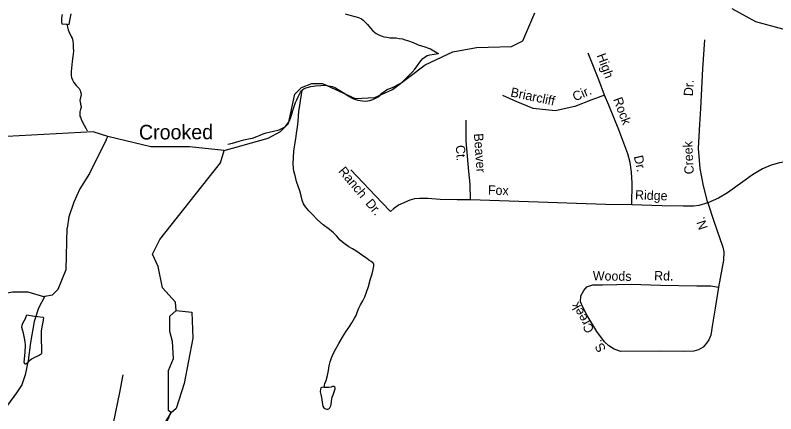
# Model space of a CAD drawing. Extents: x 2126262 to 2293712, y 749403 to 919119.
# Drawn here: x 2176471 to 2184249, y 819487 to 823569 of the extents above; entities that cross this region are included whole.
import ezdxf

# ---------------------------------------------------------------- set-up
doc = ezdxf.new("R2010")
doc.units = 0
for name, color, linetype in [('Exist Hydrographic Creek Single Shore', 7, 'Continuous'), ('Exist Hydrographic Creek Single Shore Label', 7, 'Continuous'), ('Exist Hydrographic Misc Water Feature', 7, 'Continuous'), ('Exist Hydrographic Pond Under 1500 Sq Ft', 7, 'Continuous'), ('Exist Road Non-System Type 51', 7, 'Continuous'), ('Exist Road Non-System Type 51 Label', 7, 'Continuous')]:
    doc.layers.add(name, color=color, linetype=linetype)

msp = doc.modelspace()

# ---------------------------------------------------------------- linework, layer by layer
at = {"layer": 'Exist Hydrographic Creek Single Shore'}
for points in [[(2178609.4, 822182.4), (2179058.5, 822310.9), (2179183.5, 822377.2), (2179266.6, 822460.8), (2179331.6, 822761.3), (2179397.4, 822828.8), (2179505.5, 822869.2), (2179613.5, 822870.3), (2179947.6, 822715.7), (2180147.5, 822724.7), (2180330.4, 822809.5), (2180662.6, 823061.8), (2180944.5, 823193.8), (2181186.5, 823238), (2181544.5, 823247.1), (2181660.6, 823306.9), (2181784.4, 823593.1)], [(2183799.5, 823636.8), (2184042.5, 823503.9), (2184317.4, 823429.3), (2184650.4, 823432.3), (2184825.5, 823517.2), (2184930.5, 823624.4)], [(2177417.4, 822325.1), (2177267.5, 822374.1), (2176384.6, 822326.8), (2176209.5, 822369.7), (2176041.5, 822507.7), (2176022.4, 822950.9), (2175955.4, 822991.7), (2175589.6, 823064.8), (2175471.5, 823188.7), (2175345.6, 823361.9), (2175228.5, 823446.3)], [(2178609.4, 822182.4), (2178251.6, 822222.5), (2177859.5, 822220.8), (2177417.4, 822325.1)]]:
    msp.add_lwpolyline(points, dxfattribs=at)
at = {"layer": 'Exist Hydrographic Misc Water Feature'}
msp.add_line((2177401.4, 822292.5), (2177417.4, 822325.1), dxfattribs=at)
for points in [[(2176951.6, 823577.4), (2176945.5, 823537.4), (2176943.8, 823503.4), (2176943.8, 823493.4), (2176946.1, 823487.4), (2176948.2, 823481.5), (2177000, 823477.7)], [(2177000, 823477.7), (2177004.1, 823477.8), (2177024, 823473.8), (2177033.9, 823529.9), (2177043.3, 823584)], [(2179846.6, 823581.8), (2179892.5, 823568.1), (2179942.5, 823556.4), (2179980.9, 823544.6), (2180010.8, 823530.7), (2180028.9, 823518.8), (2180040.8, 823506.9), (2180073.1, 823473.1), (2180103.3, 823435.3), (2180127.5, 823407.4), (2180145.5, 823393.6), (2180161.5, 823381.7), (2180201.5, 823361.9), (2180223.9, 823354), (2180239.9, 823348.1), (2180271.8, 823342.3), (2180301.8, 823338.5), (2180365.8, 823336.8), (2180395.9, 823331), (2180429.7, 823325.2), (2180459.9, 823315.4), (2180483.9, 823309.5), (2180542.1, 823287.9), (2180592.1, 823266.1), (2180658.4, 823244.5), (2180696.3, 823230.8), (2180716.4, 823222.9), (2180750.2, 823203.1), (2180784.7, 823183.2), (2180798.6, 823177.3)], [(2177000, 823477.7), (2177006, 823447.8), (2177012.3, 823419.9), (2177018.3, 823401.9), (2177044.7, 823352), (2177052.7, 823334.1), (2177056.8, 823322.1), (2177061.1, 823300.2), (2177063, 823278.2), (2177065.2, 823238.1), (2177065.7, 823202.2), (2177059.9, 823146.2), (2177054.2, 823094.1), (2177046.6, 823026.2), (2177044.7, 822992.2), (2177042.9, 822972.1), (2177043.1, 822952.1), (2177047, 822930.1), (2177055.4, 822906.2), (2177071.4, 822880.3), (2177095.6, 822850.5), (2177115.5, 822828.6), (2177125.7, 822816.6), (2177133.7, 822798.7), (2177139.9, 822784.7), (2177142.1, 822772.7), (2177144, 822756.8), (2177138.2, 822724.7), (2177132.3, 822696.7), (2177134.5, 822680.7), (2177138.6, 822658.8), (2177144.8, 822634.8), (2177144.8, 822622.8), (2177138.9, 822606.8), (2177133.1, 822580.8), (2177131.1, 822570.7), (2177131.1, 822554.8), (2177133.3, 822534.8), (2177137.4, 822524.8), (2177145.6, 822502.8), (2177159.6, 822475), (2177175.8, 822443), (2177192.2, 822411.2), (2177206.1, 822385.2)], [(2179405.1, 822801.5), (2179407.1, 822805.5), (2179427, 822817.7), (2179456.8, 822829.9), (2179492.9, 822838), (2179540.8, 822844.3), (2179594.8, 822850.6), (2179622.9, 822852.8), (2179658.7, 822849), (2179694.8, 822843.2), (2179716.8, 822837.3), (2179744.9, 822825.5), (2179773.2, 822809.6), (2179809, 822787.8), (2179841, 822766.1), (2179887.4, 822736.3), (2179917.3, 822720.5), (2179941.5, 822708.6), (2179973.5, 822698.8), (2180021.7, 822691.1), (2180057.6, 822689.3), (2180075.6, 822691.4), (2180097.6, 822695.5), (2180129.3, 822705.7), (2180163.4, 822721.9), (2180181.4, 822732), (2180199.1, 822746.1), (2180213, 822762.1), (2180221, 822770.2), (2180241.1, 822784.3), (2180268.8, 822804.4), (2180280.9, 822810.5), (2180310.8, 822820.7), (2180336.6, 822830.8), (2180362.7, 822844.9), (2180380.5, 822855), (2180414.4, 822873.2), (2180430.4, 822885.3), (2180458, 822913.5), (2180495.8, 822951.7), (2180529.8, 822983.9), (2180557.5, 823016), (2180583.3, 823054.1), (2180609.2, 823088.3), (2180623.1, 823106.4), (2180638.9, 823124.4), (2180660.8, 823140.5), (2180684.8, 823154.7), (2180710.7, 823162.8), (2180754.5, 823169), (2180798.6, 823177.3)], [(2178646.6, 822249.4), (2178692.3, 822259.7), (2178760.4, 822278), (2178808.2, 822292.3), (2178858, 822302.6), (2178898, 822310.8), (2178941.9, 822327.1), (2178975.9, 822341.3), (2179007.9, 822355.4), (2179037.6, 822365.6), (2179069.6, 822371.8), (2179113.5, 822382), (2179171.5, 822396.3), (2179197.4, 822408.5), (2179223.4, 822422.6), (2179239.4, 822434.7), (2179257, 822454.8), (2179271, 822478.9), (2179286.8, 822515), (2179300.5, 822557.1), (2179308.3, 822593), (2179322, 822633.1), (2179337.8, 822675.2), (2179349.5, 822701.3), (2179363.7, 822731.3), (2179377.4, 822761.4), (2179387.3, 822781.5), (2179397.1, 822793.5), (2179405.1, 822801.5)], [(2179630.2, 819757.7), (2179632.1, 819775.7), (2179638, 819797.8), (2179649.9, 819829.8), (2179663.7, 819877.9), (2179675.3, 819932), (2179683.1, 819978), (2179690.9, 820018), (2179706.5, 820062.1), (2179726.4, 820108.2), (2179748.1, 820154.3), (2179779.5, 820206.4), (2179819.3, 820272.7), (2179853.1, 820326.9), (2179888.6, 820381), (2179914.2, 820419.1), (2179942.1, 820465.3), (2179956.1, 820493.4), (2179971.9, 820533.4), (2179985.6, 820569.5), (2180003.4, 820603.6), (2180027, 820645.7), (2180044.9, 820685.8), (2180064.5, 820733.9), (2180084.4, 820790), (2180103.9, 820868.1), (2180119.5, 820920.2), (2180131.4, 820964.2), (2180137.1, 820998.2), (2180137.1, 821016.2), (2180130.8, 821032.2), (2180124.8, 821038.2), (2180110.9, 821048.1), (2180088.7, 821061.9), (2180064.5, 821079.8), (2180036.7, 821097.6), (2179988.3, 821131.3), (2179954.4, 821155.2), (2179920.2, 821174.9), (2179882, 821196.7), (2179835.9, 821230.5), (2179793.7, 821266.2), (2179755.3, 821308), (2179725.4, 821339.8), (2179685, 821375.5), (2179618.8, 821421.2), (2179560.5, 821474.8), (2179510.3, 821526.5), (2179472.1, 821566.3), (2179439.7, 821606.1), (2179419.6, 821638), (2179405.5, 821675.9), (2179395.2, 821717.8), (2179380.9, 821769.7), (2179366.7, 821809.6), (2179348.3, 821867.5), (2179332.1, 821927.4), (2179319.8, 821971.3), (2179315.5, 822001.3), (2179313.4, 822047.2), (2179315.1, 822113.2), (2179320.6, 822175.3), (2179330.2, 822243.3), (2179340.1, 822301.4), (2179347.7, 822357.3), (2179357.3, 822421.4), (2179364.9, 822483.4), (2179366.5, 822533.4), (2179372.3, 822587.4), (2179380.1, 822645.5), (2179389.9, 822693.5), (2179399.3, 822757.5), (2179405.1, 822801.5)], [(2177401.4, 822292.5), (2177231.4, 821949.4), (2177130.8, 821791.2), (2177069.4, 821655.8), (2177020.6, 821502.6), (2177003.2, 821387.6)], [(2178118.5, 820545.7), (2178110.5, 820631.2), (2177976.4, 820778.3), (2177933.5, 820995.7), (2177874.5, 821121.6), (2177948.5, 821270.9), (2178568.6, 822058.6), (2178609.4, 822182.4)], [(2176774, 820691.1), (2176851.5, 820706.3), (2176909.5, 820764.1), (2176991.5, 820965.9), (2177003.2, 821387.6)], [(2175416.5, 819656.6), (2175623.4, 819973.9), (2175805.5, 820084.9), (2175888.5, 820224.2), (2175961.5, 820491.8), (2176119.4, 820636.1), (2176260.5, 820702.2), (2176443.4, 820737.7), (2176601.5, 820737.7), (2176760.4, 820688.5), (2176774, 820691.1)], [(2176774, 820691.1), (2176709.6, 820569.1), (2176666.3, 820432.2), (2176626.5, 820219.1), (2176602.3, 820032.3), (2176573.2, 819885.5), (2176537.3, 819784.7), (2176483, 819703.5), (2176393.4, 819575.5), (2176369.4, 819487.4)], [(2176573.7, 819996.3), (2176569.8, 819996.3), (2176565.7, 820004.3), (2176563.9, 820016.3), (2176573.1, 820116.3), (2176574.8, 820192.3), (2176572.5, 820222.3), (2176570.2, 820246.3), (2176562.2, 820280.2), (2176554, 820314.1), (2176543.8, 820346.1), (2176539.9, 820372.1), (2176543.6, 820396.1), (2176549.5, 820414.1), (2176561.4, 820438.1), (2176575.2, 820462.2), (2176583.2, 820482.2), (2176589.1, 820500.3), (2176667, 820488.7), (2176703.1, 820484.9)], [(2176703.1, 820484.9), (2176755, 820477.3), (2176761.1, 820471.3), (2176757.3, 820445.3), (2176741.7, 820379.2), (2176737.8, 820333.2), (2176736.1, 820279.2), (2176736.3, 820257.2), (2176738.8, 820147.2), (2176741.1, 820119.2), (2176741.1, 820109.2), (2176737.4, 820099.2), (2176715.4, 820085.1), (2176669.3, 820062.9), (2176645.5, 820050.8), (2176637.5, 820046.7), (2176617.6, 820028.6), (2176591.8, 820004.5), (2176579.9, 819994.4), (2176573.7, 819996.3)], [(2179630.2, 819757.7), (2179622.2, 819759.7), (2179606.2, 819757.6), (2179596.4, 819753.5), (2179592.3, 819739.5), (2179590.7, 819711.5), (2179596.6, 819683.6), (2179602.8, 819653.6), (2179613.4, 819583.7), (2179617.3, 819565.7), (2179625.3, 819549.8), (2179635.6, 819541.8), (2179653.6, 819534), (2179667.6, 819536), (2179679.7, 819538.1), (2179689.3, 819548.1), (2179697.3, 819568.2), (2179701.4, 819584.2), (2179708.8, 819640.2), (2179712.9, 819658.2), (2179720.7, 819680.3), (2179732.6, 819712.3), (2179744.2, 819742.4), (2179744.2, 819754.4), (2179740.4, 819760.3), (2179728, 819766.3), (2179714.1, 819766.2), (2179700.4, 819760.1), (2179676.4, 819756), (2179644.4, 819755.8), (2179630.2, 819757.7)], [(2177308.7, 815502.5), (2177566.7, 815523.4), (2177716.8, 815599), (2178006.7, 815842.4), (2178080.8, 815981.9), (2178119.7, 816450.2), (2178160.7, 816574), (2178317.8, 816800.4), (2178375.6, 816943.7), (2178352.7, 818043.1), (2178176.7, 818276.4), (2178033.8, 818407.2), (2177849.7, 818496.3), (2177782.6, 818589.6), (2177740.8, 818731.5), (2177755.8, 818997), (2178064.8, 819497.5)], [(2177820.7, 819047.4), (2177822.5, 819051.5), (2177832.3, 819079.5), (2177844.2, 819107.6), (2177862.1, 819139.7), (2177887.9, 819185.8), (2177913.5, 819233.9), (2177947.2, 819292.1), (2177967.1, 819328.2), (2177988.8, 819364.3), (2178022.6, 819408.5), (2178040.3, 819446.6), (2178050.1, 819468.6), (2178060.2, 819492.7)]]:
    msp.add_lwpolyline(points, dxfattribs=at)
at = {"layer": 'Exist Hydrographic Pond Under 1500 Sq Ft'}
for points in [[(2178064.8, 819497.5), (2178039.3, 819521.1), (2178039.5, 819930.6), (2178088.6, 820054.2), (2178079.5, 820228.3), (2178053.5, 820330.5), (2178052.5, 820488), (2178118.5, 820545.7)], [(2178118.5, 820545.7), (2178277.4, 820529.3), (2178287.5, 820263.4), (2178198.5, 819796.1), (2178115.4, 819541.4), (2178064.8, 819497.5)]]:
    msp.add_lwpolyline(points, dxfattribs=at)
at = {"layer": 'Exist Road Non-System Type 51'}
for points in [[(2183554.2, 821646.9), (2183509.5, 821820), (2183476, 821999.3), (2183459.3, 822205.9), (2183470.4, 822451.2), (2183481.6, 822614.6), (2183502.4, 823019.8), (2183524.7, 823315)], [(2182497.9, 822749), (2182440.7, 822907.4), (2182330.7, 823179)], [(2181992.8, 822590.8), (2181768.5, 822613.3), (2181595.1, 822685.8), (2181459.1, 822745.1)], [(2182497.9, 822749), (2182366.8, 822700.8), (2182193.8, 822633.8), (2181992.8, 822590.8)], [(2182776.4, 821625.8), (2182778.5, 821849.9), (2182774.3, 821962.2), (2182760.4, 822060), (2182736.7, 822147.9), (2182643.3, 822394.4), (2182542.8, 822648.5), (2182497.9, 822749)], [(2181127.9, 821676.8), (2181122.4, 821837.4), (2181109.8, 821970), (2181083.3, 822281.5), (2181083.3, 822493.7)], [(2184405.5, 822073.8), (2184286.9, 822055.6), (2184200.4, 822033.3), (2184113.9, 821997), (2184010.7, 821934.2), (2183911, 821860.9), (2183754.7, 821749.2), (2183663.7, 821695.7), (2183554.2, 821646.9)], [(2181127.9, 821676.8), (2180991.9, 821677.6), (2180816.1, 821681.8), (2180690.5, 821691.6), (2180604, 821691.6), (2180555.2, 821687.4), (2180505, 821673.4), (2180391.3, 821624.7), (2180339.7, 821585.6), (2180307.6, 821557.7), (2180221.1, 821651.2), (2179902.1, 821985.7)], [(2182776.4, 821625.8), (2182508.5, 821631.2), (2181721.4, 821658.9), (2181127.9, 821676.8)], [(2183554.2, 821646.9), (2183460.9, 821618.8), (2183410.7, 821614.6), (2183304.6, 821611.8), (2183083.4, 821617.4), (2182776.4, 821625.8)], [(2183554.2, 821646.9), (2183616.1, 821461.4), (2183706.7, 821192.9), (2183717.9, 821146.8), (2183713.7, 821061.7), (2183662, 820783.8)], [(2183662, 820783.8), (2183627.9, 820569.5), (2183601.4, 820404.7), (2183583.9, 820290.9), (2183564.4, 820244.8), (2183539.3, 820211.3), (2183504.4, 820168), (2183458.4, 820141.5), (2183410.9, 820130.3), (2183316.1, 820126.1), (2183056.6, 820127.5), (2182665.7, 820124.7), (2182595.9, 820149.9), (2182542.9, 820183.4), (2182495.5, 820225.3), (2182420.1, 820330), (2182318.3, 820494.8), (2182274.3, 820579.2), (2182250.6, 820635.1), (2182254.8, 820696.5), (2182284.1, 820749.6), (2182317.6, 820787.3), (2182377.6, 820806.8), (2182476.6, 820808.2), (2182768.9, 820813.1), (2183068.8, 820804.8), (2183440.7, 820797.1), (2183584.3, 820797.1), (2183662, 820783.8)], [(2177082.7, 815323), (2177112.7, 815414.1), (2177123.9, 815471.4), (2177123.9, 815590.1), (2177126, 815872.9), (2177134.3, 816071.2), (2177144.8, 816365.1), (2177156, 816527.1), (2177162.2, 816724.7), (2177202.7, 817272.2), (2177236.2, 817858.7), (2177248.6, 818055.9), (2177259.8, 818106.2), (2177271, 818382.7), (2177298.9, 818620.1), (2177315.4, 818710.8), (2177385.2, 818976.1), (2177435.4, 819180), (2177477.1, 819390.8), (2177541.3, 819706.4), (2177574.8, 819888)]]:
    msp.add_lwpolyline(points, dxfattribs=at)

# ---------------------------------------------------------------- texts
at = {"layer": 'Exist Hydrographic Creek Single Shore Label'}
msp.add_text('Crooked', height=150, rotation=0.25507, dxfattribs=at).set_placement((2177736.6, 822295.6))
at = {"layer": 'Exist Road Non-System Type 51 Label'}
for s, rotation, p in [('High', 290.40423, (2182416.2, 823157.6)), ('Dr.', 86.85819, (2183401.2, 822737.8)), ('Briarcliff', 347.97717, (2181530.5, 822738.2)), ('Cir.', 23.41002, (2182194.9, 822685.4)), ('Rock', 290.40419, (2182584.6, 822708.5)), ('Beaver', 273.94131, (2181161.1, 822355.9)), ('Creek', 92.71985, (2183410.4, 821941.9)), ('Ct.', 273.94131, (2180975.5, 822235.6)), ('Dr.', 282.51684, (2182795.7, 822122.7)), ('Ranch', 310.03355, (2179769.8, 821968.7)), ('Fox', 358.12076, (2181304.1, 821732.2)), ('Ridge', 358.12078, (2182808.2, 821682.8)), ('Dr.', 310.03341, (2180046.8, 821639)), ('N.', 108.41768, (2183555.2, 821391.8)), ('Woods', 359.17227, (2182377.1, 820853.9)), ('Rd.', 358.95109, (2183003.9, 820854.6)), ('Creek', 119.71738, (2182396.7, 820347.3)), ('S.', 118.48628, (2182516, 820148.9))]:
    msp.add_text(s, height=95, rotation=rotation, dxfattribs=at).set_placement(p)

doc.saveas('drawing.dxf')
